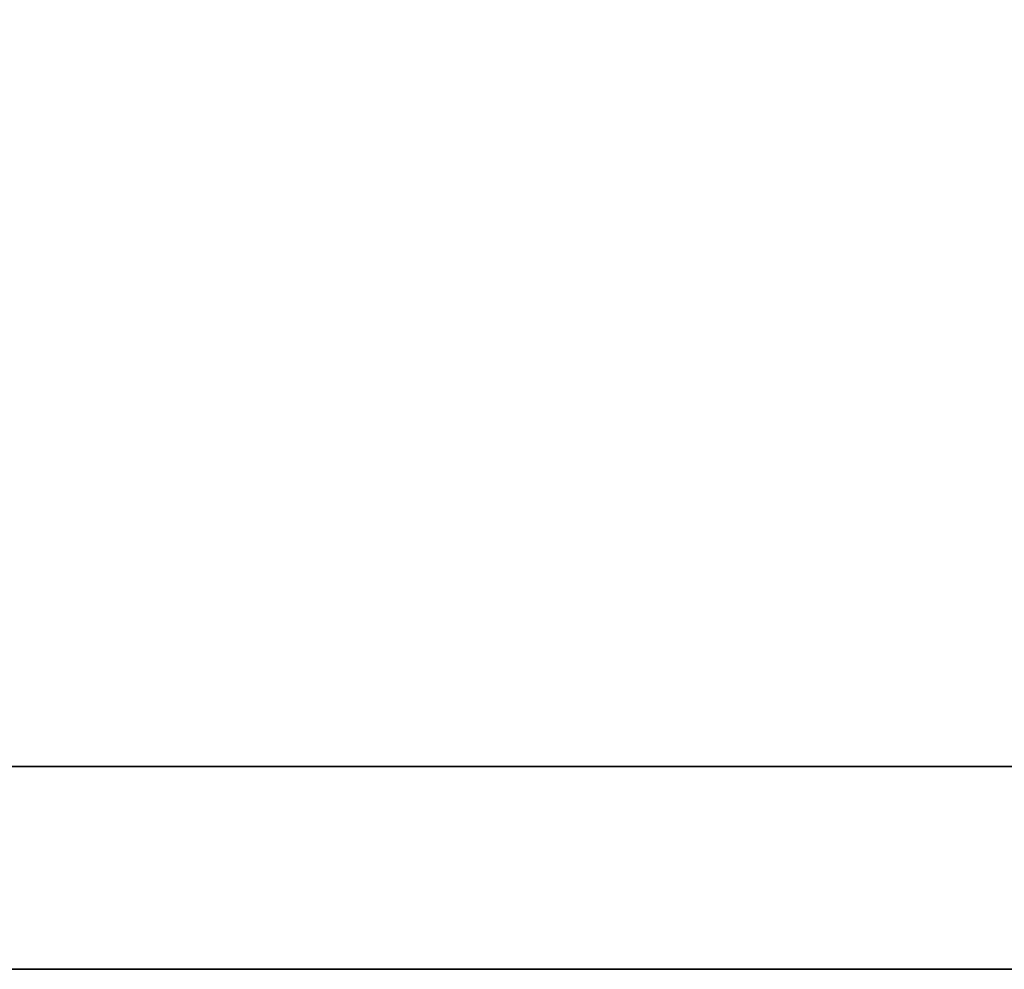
# Model space of a CAD drawing. Header units: millimetres. Extents: x -386 to 3135, y -1989 to 860.
# Tile 532 of 596: x 1701.21 to 1702.32, y -567.42 to -566.35. Entities that reach past the tile are written whole.
import ezdxf

# ---------------------------------------------------------------- set-up
doc = ezdxf.new("R2010")
doc.units = ezdxf.units.MM
doc.layers.add('DIM', color=4, linetype='CONTINUOUS')
doc.layers.add('layer 1', color=7, linetype='CONTINUOUS')

# ---------------------------------------------------------------- blocks, each defined once
blk = doc.blocks.new('TBI MOTION logo(完整正式版)')
at = {"layer": 'layer 1', "color": 22, "lineweight": 35}
blk.add_open_spline([(75.90875, -9.47875), (75.90875, -9.47875), (75.90875, -12.28625), (75.90875, -12.28625), (75.90875, -12.28625), (75.90875, -12.28625), (75.90875, -12.47875), (75.90875, -12.47875), (75.90875, -12.47875), (75.90875, -12.47875), (75.71625, -12.47875), (75.71625, -12.47875), (75.71625, -12.47875), (75.71625, -12.47875), (-88.32875, -12.47875), (-88.32875, -12.47875), (-88.32875, -12.47875), (-88.32875, -12.47875), (-88.32875, -13.29375), (-88.32875, -13.29375), (-88.32875, -13.29375), (-88.32875, -13.29375), (82.89125, -13.29375), (82.89125, -13.29375), (82.89125, -13.29375), (82.89125, -13.29375), (75.90875, -9.47875), (75.90875, -9.47875)], degree=3, knots=[0, 0, 0, 0, 0.1428571, 0.1428571, 0.1428571, 0.1428572, 0.2857143, 0.2857143, 0.2857143, 0.2857143, 0.4285714, 0.4285714, 0.4285714, 0.4285714, 0.5714286, 0.5714286, 0.5714286, 0.5714286, 0.7142857, 0.7142857, 0.7142857, 0.7142857, 0.8571429, 0.8571429, 0.8571429, 0.8571429, 1, 1, 1, 1], dxfattribs=at)

msp = doc.modelspace()

# ---------------------------------------------------------------- block references
at = {"layer": 'DIM', "color": 7, "xscale": 0.2802190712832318, "yscale": 0.2802190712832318, "zscale": 0.2802190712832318}
msp.add_blockref('TBI MOTION logo(完整正式版)', (1686.8539, -563.6928), dxfattribs=at)

doc.saveas('drawing.dxf')
